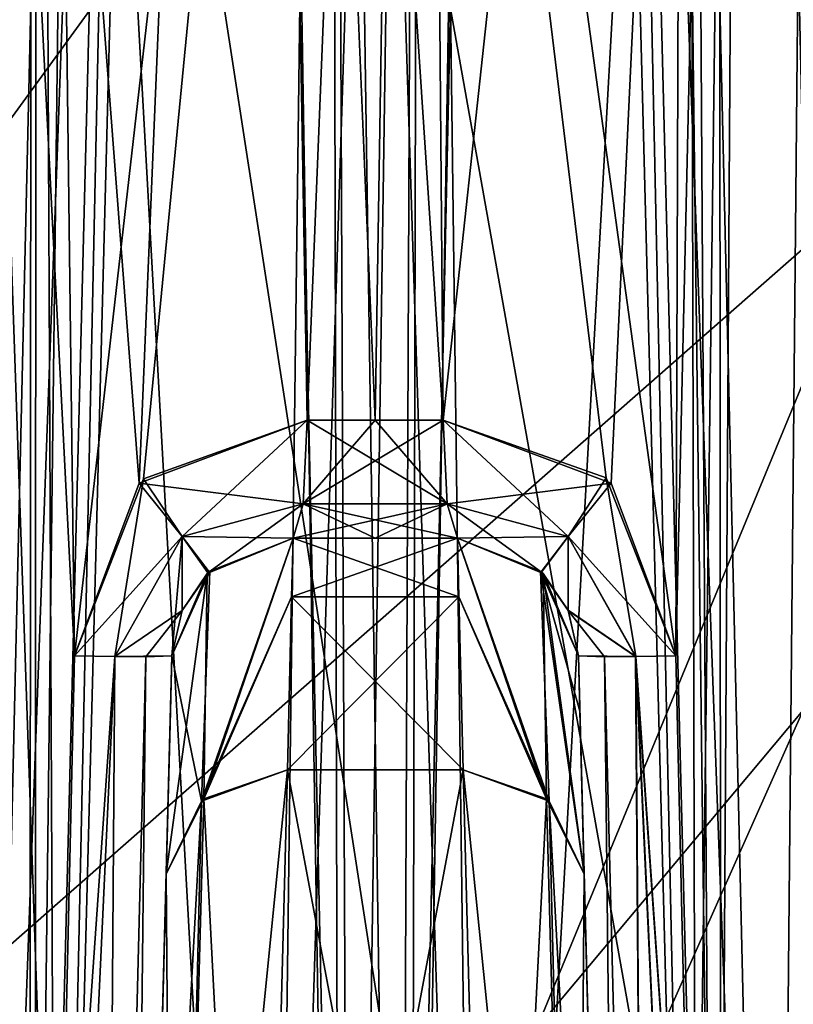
# Model space of a CAD drawing. Header units: inches. Extents: x -9.7 to 9.7, y -2.4 to 4.3.
# Tile 456 of 656: x -4.088 to -3.896, y -0.015 to 0.228. Entities that reach past the tile are written whole.
import ezdxf

# ---------------------------------------------------------------- set-up
doc = ezdxf.new("R2010")
doc.units = ezdxf.units.IN
doc.header["$LTSCALE"] = 101.851852
doc.header["$MEASUREMENT"] = 0
for name, color, linetype in [('11490', 7, 'CONTINUOUS'), ('11738', 7, 'CONTINUOUS'), ('11758', 7, 'CONTINUOUS'), ('11832', 7, 'CONTINUOUS'), ('1553', 7, 'CONTINUOUS'), ('1554', 7, 'CONTINUOUS'), ('1555', 7, 'CONTINUOUS'), ('1556', 7, 'CONTINUOUS'), ('1557', 7, 'CONTINUOUS'), ('1558', 7, 'CONTINUOUS'), ('1559', 7, 'CONTINUOUS'), ('1560', 7, 'CONTINUOUS'), ('1561', 7, 'CONTINUOUS'), ('1562', 7, 'CONTINUOUS'), ('1566', 7, 'CONTINUOUS'), ('1567', 7, 'CONTINUOUS'), ('1568', 7, 'CONTINUOUS'), ('1569', 7, 'CONTINUOUS'), ('1570', 7, 'CONTINUOUS'), ('1571', 7, 'CONTINUOUS'), ('6814', 7, 'CONTINUOUS'), ('6815', 7, 'CONTINUOUS'), ('6816', 7, 'CONTINUOUS'), ('6817', 7, 'CONTINUOUS'), ('6818', 7, 'CONTINUOUS'), ('6819', 7, 'CONTINUOUS'), ('6820', 7, 'CONTINUOUS'), ('6821', 7, 'CONTINUOUS'), ('6822', 7, 'CONTINUOUS'), ('6823', 7, 'CONTINUOUS'), ('6827', 7, 'CONTINUOUS'), ('6828', 7, 'CONTINUOUS'), ('6829', 7, 'CONTINUOUS'), ('6830', 7, 'CONTINUOUS'), ('6831', 7, 'CONTINUOUS'), ('6832', 7, 'CONTINUOUS'), ('7037', 7, 'CONTINUOUS'), ('7127', 7, 'CONTINUOUS'), ('7130', 7, 'CONTINUOUS'), ('7131', 7, 'CONTINUOUS'), ('7134', 7, 'CONTINUOUS'), ('7169', 7, 'CONTINUOUS'), ('7207', 7, 'CONTINUOUS'), ('7210', 7, 'CONTINUOUS'), ('7211', 7, 'CONTINUOUS'), ('7214', 7, 'CONTINUOUS'), ('7246', 7, 'CONTINUOUS'), ('7249', 7, 'CONTINUOUS'), ('7252', 7, 'CONTINUOUS'), ('7253', 7, 'CONTINUOUS'), ('7256', 7, 'CONTINUOUS'), ('7359', 7, 'CONTINUOUS'), ('7360', 7, 'CONTINUOUS'), ('7382', 7, 'CONTINUOUS'), ('7385', 7, 'CONTINUOUS'), ('7386', 7, 'CONTINUOUS')]:
    doc.layers.add(name, color=color, linetype=linetype)

msp = doc.modelspace()

# ---------------------------------------------------------------- linework, layer by layer
at = {"layer": '11490', "linetype": 'CONTINUOUS'}
for points in [[(-4.50204, -0.36218, 5.39834), (-4.39938, 2.57785, 5.501), (-3.94583, -0.36218, 5.39834), (-4.50204, -0.36218, 5.39834)], [(-3.93433, -0.03312, 5.40983), (-4.39938, 2.57785, 5.501), (-3.84279, 0.17233, 5.417), (-3.93433, -0.03312, 5.40983)], [(-3.61543, 0.25651, 5.41994), (-4.39938, 2.57785, 5.501), (-3.40719, 0.17231, 5.417), (-3.61543, 0.25651, 5.41994)], [(-3.84279, 0.17233, 5.417), (-4.39938, 2.57785, 5.501), (-3.63456, 0.25651, 5.41994), (-3.84279, 0.17233, 5.417)], [(-4.39938, 2.57785, 5.501), (-2.67768, -0.36166, 5.39835), (-3.40719, 0.17231, 5.417), (-4.39938, 2.57785, 5.501)], [(-2.57501, 2.57785, 5.501), (-2.67768, -0.36166, 5.39835), (-4.39938, 2.57785, 5.501), (-2.57501, 2.57785, 5.501)], [(-3.94583, -0.36218, 5.39834), (-4.39938, 2.57785, 5.501), (-3.93433, -0.03312, 5.40983), (-3.94583, -0.36218, 5.39834)]]:
    msp.add_3dface(points, dxfattribs=at)
at = {"layer": '11738', "linetype": 'CONTINUOUS'}
msp.add_3dface([(-3.93433, -0.03312, 5.40983), (-3.84279, 0.17233, 5.417), (-3.8648, -0.03446, 5.38159), (-3.93433, -0.03312, 5.40983)], dxfattribs=at)
at = {"layer": '11758', "linetype": 'CONTINUOUS'}
for points in [[(-4.39938, 2.57785, 9.549), (-4.50204, -0.36218, 9.65166), (-3.44596, 1.37011, 9.59117), (-4.39938, 2.57785, 9.549)], [(-3.44596, 1.37011, 9.59117), (-4.50204, -0.36218, 9.65166), (-3.60838, 0.86651, 9.60876), (-3.44596, 1.37011, 9.59117)], [(-4.50204, -0.36218, 9.65166), (-3.87257, 0.19058, 9.63236), (-3.60838, 0.86651, 9.60876), (-4.50204, -0.36218, 9.65166)], [(-3.87257, 0.19058, 9.63236), (-4.50204, -0.36218, 9.65166), (-3.96002, -0.02159, 9.63977), (-3.87257, 0.19058, 9.63236)]]:
    msp.add_3dface(points, dxfattribs=at)
at = {"layer": '11832', "linetype": 'CONTINUOUS'}
for points in [[(-3.87257, 0.19058, 9.63236), (-3.96002, -0.02159, 9.63977), (-3.86179, 0.09584, 9.66169), (-3.87257, 0.19058, 9.63236)], [(-3.96002, -0.02159, 9.63977), (-3.89048, -0.02052, 9.66789), (-3.86179, 0.09584, 9.66169), (-3.96002, -0.02159, 9.63977)]]:
    msp.add_3dface(points, dxfattribs=at)
at = {"layer": '1553', "linetype": 'CONTINUOUS'}
for points in [[(-3.94965, 0.07079, 2.83285), (-3.9385, -0.355, 2.83901), (-3.94319, 0.07061, 2.80829), (-3.94965, 0.07079, 2.83285)], [(-3.92061, -0.14222, 2.79359), (-3.92554, 0.07079, 2.79008), (-3.93542, 0.07065, 2.79793), (-3.92061, -0.14222, 2.79359)], [(-3.94319, 0.07061, 2.80829), (-3.93242, -0.35527, 2.81515), (-3.93542, 0.07065, 2.79793), (-3.94319, 0.07061, 2.80829)], [(-3.9385, -0.355, 2.83901), (-3.93242, -0.35527, 2.81515), (-3.94319, 0.07061, 2.80829), (-3.9385, -0.355, 2.83901)], [(-3.93242, -0.35527, 2.81515), (-3.9157, -0.355, 2.79707), (-3.93542, 0.07065, 2.79793), (-3.93242, -0.35527, 2.81515)], [(-3.9157, -0.355, 2.79707), (-3.92061, -0.14222, 2.79359), (-3.93542, 0.07065, 2.79793), (-3.9157, -0.355, 2.79707)]]:
    msp.add_3dface(points, dxfattribs=at)
at = {"layer": '1554', "linetype": 'CONTINUOUS'}
for points in [[(-3.94281, 0.11493, 2.79773), (-3.98318, 0.12921, 2.80832), (-3.9522, 0.10036, 2.8077), (-3.94281, 0.11493, 2.79773)], [(-3.9522, 0.10036, 2.8077), (-3.98318, 0.12921, 2.80832), (-3.98216, 0.10851, 2.81732), (-3.9522, 0.10036, 2.8077)], [(-3.93542, 0.07065, 2.79793), (-3.94281, 0.11493, 2.79773), (-3.9522, 0.10036, 2.8077), (-3.93542, 0.07065, 2.79793)], [(-3.93542, 0.07065, 2.79793), (-3.92554, 0.07079, 2.79008), (-3.94281, 0.11493, 2.79773), (-3.93542, 0.07065, 2.79793)], [(-3.9522, 0.10036, 2.8077), (-3.98216, 0.10851, 2.81732), (-3.95879, 0.09157, 2.83472), (-3.9522, 0.10036, 2.8077)], [(-3.98216, 0.10851, 2.81732), (-3.97964, 0.1, 2.8381), (-3.95879, 0.09157, 2.83472), (-3.98216, 0.10851, 2.81732)], [(-3.95221, 0.08214, 2.83324), (-3.9522, 0.10036, 2.8077), (-3.95879, 0.09157, 2.83472), (-3.95221, 0.08214, 2.83324)], [(-3.93542, 0.07065, 2.79793), (-3.9522, 0.10036, 2.8077), (-3.95221, 0.08214, 2.83324), (-3.93542, 0.07065, 2.79793)], [(-3.94965, 0.07079, 2.83285), (-3.93542, 0.07065, 2.79793), (-3.95221, 0.08214, 2.83324), (-3.94965, 0.07079, 2.83285)], [(-3.94965, 0.07079, 2.83285), (-3.94319, 0.07061, 2.80829), (-3.93542, 0.07065, 2.79793), (-3.94965, 0.07079, 2.83285)]]:
    msp.add_3dface(points, dxfattribs=at)
at = {"layer": '1555', "linetype": 'CONTINUOUS'}
for points in [[(-3.98216, 0.10851, 2.81732), (-3.98318, 0.12921, 2.80832), (-4.01784, 0.1085, 2.81733), (-3.98216, 0.10851, 2.81732)], [(-4.01784, 0.1085, 2.81733), (-3.98318, 0.12921, 2.80832), (-4, 0.12921, 2.80932), (-4.01784, 0.1085, 2.81733)], [(-4.01682, 0.12921, 2.80832), (-4.01784, 0.1085, 2.81733), (-4, 0.12921, 2.80932), (-4.01682, 0.12921, 2.80832)], [(-4.02036, 0.1, 2.8381), (-3.98216, 0.10851, 2.81732), (-4.01784, 0.1085, 2.81733), (-4.02036, 0.1, 2.8381)], [(-3.98216, 0.10851, 2.81732), (-4.02036, 0.1, 2.8381), (-4, 0.1, 2.83931), (-3.98216, 0.10851, 2.81732)], [(-3.97964, 0.1, 2.8381), (-3.98216, 0.10851, 2.81732), (-4, 0.1, 2.83931), (-3.97964, 0.1, 2.8381)]]:
    msp.add_3dface(points, dxfattribs=at)
at = {"layer": '1556', "linetype": 'CONTINUOUS'}
for points in [[(-4.01784, 0.1085, 2.81733), (-4.01682, 0.12921, 2.80832), (-4.05844, 0.11361, 2.79722), (-4.01784, 0.1085, 2.81733)], [(-4.05844, 0.11361, 2.79722), (-4.07446, 0.07079, 2.79008), (-4.04781, 0.10036, 2.80769), (-4.05844, 0.11361, 2.79722)], [(-4.01784, 0.1085, 2.81733), (-4.05844, 0.11361, 2.79722), (-4.04781, 0.10036, 2.80769), (-4.01784, 0.1085, 2.81733)], [(-4.02036, 0.1, 2.8381), (-4.01784, 0.1085, 2.81733), (-4.04781, 0.10036, 2.80769), (-4.02036, 0.1, 2.8381)], [(-4.04781, 0.10036, 2.80769), (-4.07446, 0.07079, 2.79008), (-4.06449, 0.07065, 2.79801), (-4.04781, 0.10036, 2.80769)], [(-4.04781, 0.10036, 2.80769), (-4.06449, 0.07065, 2.79801), (-4.04782, 0.08209, 2.83323), (-4.04781, 0.10036, 2.80769)], [(-4.04111, 0.09166, 2.83474), (-4.04781, 0.10036, 2.80769), (-4.04782, 0.08209, 2.83323), (-4.04111, 0.09166, 2.83474)], [(-4.02036, 0.1, 2.8381), (-4.04781, 0.10036, 2.80769), (-4.04111, 0.09166, 2.83474), (-4.02036, 0.1, 2.8381)], [(-4.06449, 0.07065, 2.79801), (-4.0568, 0.07061, 2.80829), (-4.04782, 0.08209, 2.83323), (-4.06449, 0.07065, 2.79801)], [(-4.04782, 0.08209, 2.83323), (-4.0568, 0.07061, 2.80829), (-4.05035, 0.07079, 2.83284), (-4.04782, 0.08209, 2.83323)]]:
    msp.add_3dface(points, dxfattribs=at)
at = {"layer": '1557', "linetype": 'CONTINUOUS'}
for points in [[(-4.06449, 0.07065, 2.79801), (-4.07446, 0.07079, 2.79008), (-4.07939, -0.14223, 2.79359), (-4.06449, 0.07065, 2.79801)], [(-4.05035, 0.07079, 2.83284), (-4.0568, 0.07061, 2.80829), (-4.0615, -0.355, 2.83901), (-4.05035, 0.07079, 2.83284)], [(-4.06757, -0.35527, 2.81515), (-4.06449, 0.07065, 2.79801), (-4.08429, -0.355, 2.79707), (-4.06757, -0.35527, 2.81515)], [(-4.08429, -0.355, 2.79707), (-4.06449, 0.07065, 2.79801), (-4.07939, -0.14223, 2.79359), (-4.08429, -0.355, 2.79707)], [(-4.0568, 0.07061, 2.80829), (-4.06449, 0.07065, 2.79801), (-4.06757, -0.35527, 2.81515), (-4.0568, 0.07061, 2.80829)], [(-4.0615, -0.355, 2.83901), (-4.0568, 0.07061, 2.80829), (-4.06757, -0.35527, 2.81515), (-4.0615, -0.355, 2.83901)]]:
    msp.add_3dface(points, dxfattribs=at)
at = {"layer": '1558', "linetype": 'CONTINUOUS'}
for points in [[(-4.05035, 0.07079, 2.83284), (-4.0615, -0.355, 2.83901), (-4.05035, 0.07079, 3.68829), (-4.05035, 0.07079, 2.83284)], [(-4.05035, 0.07079, 3.68829), (-4.0615, -0.355, 2.83901), (-4.0615, -0.355, 4.51799), (-4.05035, 0.07079, 3.68829)], [(-4.05071, 0.05708, 3.80093), (-4.05035, 0.07079, 3.68829), (-4.0615, -0.355, 4.51799), (-4.05071, 0.05708, 3.80093)], [(-4.05176, 0.0168, 3.907), (-4.05071, 0.05708, 3.80093), (-4.0615, -0.355, 4.51799), (-4.05176, 0.0168, 3.907)], [(-4.05884, -0.25335, 4.42085), (-4.05176, 0.0168, 3.907), (-4.0615, -0.355, 4.51799), (-4.05884, -0.25335, 4.42085)]]:
    msp.add_3dface(points, dxfattribs=at)
at = {"layer": '1559', "linetype": 'CONTINUOUS'}
for points in [[(-4.02036, 0.1, 3.68829), (-4.04111, 0.09166, 2.83474), (-4.04161, 0.09118, 3.68829), (-4.02036, 0.1, 3.68829)], [(-4.02036, 0.1, 2.8381), (-4.04111, 0.09166, 2.83474), (-4.02036, 0.1, 3.68829), (-4.02036, 0.1, 2.8381)], [(-4.04782, 0.08209, 2.83323), (-4.05035, 0.07079, 2.83284), (-4.04161, 0.09118, 3.68829), (-4.04782, 0.08209, 2.83323)], [(-4.05035, 0.07079, 2.83284), (-4.05035, 0.07079, 3.68829), (-4.04161, 0.09118, 3.68829), (-4.05035, 0.07079, 2.83284)], [(-4.04111, 0.09166, 2.83474), (-4.04782, 0.08209, 2.83323), (-4.04161, 0.09118, 3.68829), (-4.04111, 0.09166, 2.83474)]]:
    msp.add_3dface(points, dxfattribs=at)
at = {"layer": '1560', "linetype": 'CONTINUOUS'}
for points in [[(-3.97964, 0.1, 2.8381), (-4, 0.1, 2.83931), (-4.02036, 0.1, 3.68829), (-3.97964, 0.1, 2.8381)], [(-3.97964, 0.1, 2.8381), (-4.02036, 0.1, 3.68829), (-3.97964, 0.1, 3.68829), (-3.97964, 0.1, 2.8381)], [(-4, 0.1, 2.83931), (-4.02036, 0.1, 2.8381), (-4.02036, 0.1, 3.68829), (-4, 0.1, 2.83931)]]:
    msp.add_3dface(points, dxfattribs=at)
at = {"layer": '1561', "linetype": 'CONTINUOUS'}
for points in [[(-3.95879, 0.09157, 2.83472), (-3.97964, 0.1, 2.8381), (-3.95903, 0.0918, 3.68829), (-3.95879, 0.09157, 2.83472)], [(-3.97964, 0.1, 2.8381), (-3.97964, 0.1, 3.68829), (-3.95903, 0.0918, 3.68829), (-3.97964, 0.1, 2.8381)], [(-3.94965, 0.07079, 3.68829), (-3.95879, 0.09157, 2.83472), (-3.95903, 0.0918, 3.68829), (-3.94965, 0.07079, 3.68829)], [(-3.95221, 0.08214, 2.83324), (-3.95879, 0.09157, 2.83472), (-3.94965, 0.07079, 3.68829), (-3.95221, 0.08214, 2.83324)], [(-3.94965, 0.07079, 2.83285), (-3.95221, 0.08214, 2.83324), (-3.94965, 0.07079, 3.68829), (-3.94965, 0.07079, 2.83285)]]:
    msp.add_3dface(points, dxfattribs=at)
at = {"layer": '1562', "linetype": 'CONTINUOUS'}
for points in [[(-3.9385, -0.355, 2.83901), (-3.94965, 0.07079, 2.83285), (-3.94965, 0.07079, 3.68829), (-3.9385, -0.355, 2.83901)], [(-3.9385, -0.355, 2.83901), (-3.94965, 0.07079, 3.68829), (-3.94929, 0.05708, 3.80093), (-3.9385, -0.355, 2.83901)], [(-3.94824, 0.0168, 3.907), (-3.9385, -0.355, 2.83901), (-3.94929, 0.05708, 3.80093), (-3.94824, 0.0168, 3.907)], [(-3.94116, -0.25335, 4.42085), (-3.9385, -0.355, 2.83901), (-3.94824, 0.0168, 3.907), (-3.94116, -0.25335, 4.42085)]]:
    msp.add_3dface(points, dxfattribs=at)
at = {"layer": '1566', "linetype": 'CONTINUOUS'}
for points in [[(-4.04242, 0.0354, 3.91691), (-4.02885, -0.22758, 4.43481), (-4.02177, 0.04257, 3.92096), (-4.04242, 0.0354, 3.91691)], [(-4.05176, 0.0168, 3.907), (-4.04981, -0.23502, 4.43061), (-4.04242, 0.0354, 3.91691), (-4.05176, 0.0168, 3.907)], [(-4.04981, -0.23502, 4.43061), (-4.02885, -0.22758, 4.43481), (-4.04242, 0.0354, 3.91691), (-4.04981, -0.23502, 4.43061)], [(-4.05176, 0.0168, 3.907), (-4.05884, -0.25335, 4.42085), (-4.04981, -0.23502, 4.43061), (-4.05176, 0.0168, 3.907)]]:
    msp.add_3dface(points, dxfattribs=at)
at = {"layer": '1567', "linetype": 'CONTINUOUS'}
for points in [[(-4.02036, 0.1, 3.68829), (-4.04161, 0.09118, 3.68829), (-4.04242, 0.0354, 3.91691), (-4.02036, 0.1, 3.68829)], [(-4.02036, 0.1, 3.68829), (-4.04242, 0.0354, 3.91691), (-4.02072, 0.08543, 3.80812), (-4.02036, 0.1, 3.68829)], [(-4.05035, 0.07079, 3.68829), (-4.05176, 0.0168, 3.907), (-4.04161, 0.09118, 3.68829), (-4.05035, 0.07079, 3.68829)], [(-4.04161, 0.09118, 3.68829), (-4.05176, 0.0168, 3.907), (-4.04242, 0.0354, 3.91691), (-4.04161, 0.09118, 3.68829)], [(-4.04242, 0.0354, 3.91691), (-4.02177, 0.04257, 3.92096), (-4.02072, 0.08543, 3.80812), (-4.04242, 0.0354, 3.91691)], [(-4.05035, 0.07079, 3.68829), (-4.05071, 0.05708, 3.80093), (-4.05176, 0.0168, 3.907), (-4.05035, 0.07079, 3.68829)]]:
    msp.add_3dface(points, dxfattribs=at)
at = {"layer": '1568', "linetype": 'CONTINUOUS'}
for points in [[(-3.97964, 0.1, 3.68829), (-4.02036, 0.1, 3.68829), (-4.02072, 0.08543, 3.80812), (-3.97964, 0.1, 3.68829)], [(-3.97964, 0.1, 3.68829), (-4.02072, 0.08543, 3.80812), (-3.97928, 0.08543, 3.80812), (-3.97964, 0.1, 3.68829)], [(-4.02072, 0.08543, 3.80812), (-4.02177, 0.04257, 3.92096), (-3.97928, 0.08543, 3.80812), (-4.02072, 0.08543, 3.80812)], [(-3.97928, 0.08543, 3.80812), (-4.02177, 0.04257, 3.92096), (-3.97823, 0.04257, 3.92096), (-3.97928, 0.08543, 3.80812)]]:
    msp.add_3dface(points, dxfattribs=at)
at = {"layer": '1569', "linetype": 'CONTINUOUS'}
for points in [[(-3.95903, 0.0918, 3.68829), (-3.97964, 0.1, 3.68829), (-3.95694, 0.03484, 3.91661), (-3.95903, 0.0918, 3.68829)], [(-3.97964, 0.1, 3.68829), (-3.97928, 0.08543, 3.80812), (-3.95694, 0.03484, 3.91661), (-3.97964, 0.1, 3.68829)], [(-3.94965, 0.07079, 3.68829), (-3.95903, 0.0918, 3.68829), (-3.94929, 0.05708, 3.80093), (-3.94965, 0.07079, 3.68829)], [(-3.95903, 0.0918, 3.68829), (-3.94824, 0.0168, 3.907), (-3.94929, 0.05708, 3.80093), (-3.95903, 0.0918, 3.68829)], [(-3.94824, 0.0168, 3.907), (-3.95903, 0.0918, 3.68829), (-3.95694, 0.03484, 3.91661), (-3.94824, 0.0168, 3.907)], [(-3.97928, 0.08543, 3.80812), (-3.97823, 0.04257, 3.92096), (-3.95694, 0.03484, 3.91661), (-3.97928, 0.08543, 3.80812)]]:
    msp.add_3dface(points, dxfattribs=at)
at = {"layer": '1570', "linetype": 'CONTINUOUS'}
for points in [[(-3.97115, -0.22758, 4.43481), (-3.95019, -0.23502, 4.43061), (-3.97823, 0.04257, 3.92096), (-3.97115, -0.22758, 4.43481)], [(-3.97823, 0.04257, 3.92096), (-3.95019, -0.23502, 4.43061), (-3.95694, 0.03484, 3.91661), (-3.97823, 0.04257, 3.92096)], [(-3.94116, -0.25335, 4.42085), (-3.94824, 0.0168, 3.907), (-3.95694, 0.03484, 3.91661), (-3.94116, -0.25335, 4.42085)], [(-3.95019, -0.23502, 4.43061), (-3.94116, -0.25335, 4.42085), (-3.95694, 0.03484, 3.91661), (-3.95019, -0.23502, 4.43061)]]:
    msp.add_3dface(points, dxfattribs=at)
at = {"layer": '1571', "linetype": 'CONTINUOUS'}
for points in [[(-4.02885, -0.22758, 4.43481), (-3.97115, -0.22758, 4.43481), (-3.97823, 0.04257, 3.92096), (-4.02885, -0.22758, 4.43481)], [(-4.02177, 0.04257, 3.92096), (-4.02885, -0.22758, 4.43481), (-3.97823, 0.04257, 3.92096), (-4.02177, 0.04257, 3.92096)]]:
    msp.add_3dface(points, dxfattribs=at)
at = {"layer": '6814', "linetype": 'CONTINUOUS'}
for points in [[(-4.07446, 0.07079, -2.78813), (-4.06449, 0.07065, -2.79606), (-4.07939, -0.14223, -2.79164), (-4.07446, 0.07079, -2.78813)], [(-4.05035, 0.07079, -2.8309), (-4.0615, -0.355, -2.83706), (-4.0568, 0.07061, -2.80634), (-4.05035, 0.07079, -2.8309)], [(-4.06758, -0.35527, -2.8132), (-4.0843, -0.355, -2.79513), (-4.06449, 0.07065, -2.79606), (-4.06758, -0.35527, -2.8132)], [(-4.06449, 0.07065, -2.79606), (-4.0843, -0.355, -2.79513), (-4.07939, -0.14223, -2.79164), (-4.06449, 0.07065, -2.79606)], [(-4.0568, 0.07061, -2.80634), (-4.06758, -0.35527, -2.8132), (-4.06449, 0.07065, -2.79606), (-4.0568, 0.07061, -2.80634)], [(-4.0615, -0.355, -2.83706), (-4.06758, -0.35527, -2.8132), (-4.0568, 0.07061, -2.80634), (-4.0615, -0.355, -2.83706)]]:
    msp.add_3dface(points, dxfattribs=at)
at = {"layer": '6815', "linetype": 'CONTINUOUS'}
for points in [[(-4.05743, 0.11467, -2.79568), (-4.01682, 0.12921, -2.80637), (-4.04781, 0.10036, -2.80574), (-4.05743, 0.11467, -2.79568)], [(-4.04781, 0.10036, -2.80574), (-4.01682, 0.12921, -2.80637), (-4.01784, 0.1085, -2.81538), (-4.04781, 0.10036, -2.80574)], [(-4.06449, 0.07065, -2.79606), (-4.07446, 0.07079, -2.78813), (-4.05743, 0.11467, -2.79568), (-4.06449, 0.07065, -2.79606)], [(-4.06449, 0.07065, -2.79606), (-4.05743, 0.11467, -2.79568), (-4.04781, 0.10036, -2.80574), (-4.06449, 0.07065, -2.79606)], [(-4.04781, 0.10036, -2.80574), (-4.01784, 0.1085, -2.81538), (-4.04144, 0.09135, -2.83273), (-4.04781, 0.10036, -2.80574)], [(-4.01784, 0.1085, -2.81538), (-4.02036, 0.1, -2.83615), (-4.04144, 0.09135, -2.83273), (-4.01784, 0.1085, -2.81538)], [(-4.05035, 0.07079, -2.8309), (-4.06449, 0.07065, -2.79606), (-4.04781, 0.10036, -2.80574), (-4.05035, 0.07079, -2.8309)], [(-4.05035, 0.07079, -2.8309), (-4.04781, 0.10036, -2.80574), (-4.04144, 0.09135, -2.83273), (-4.05035, 0.07079, -2.8309)], [(-4.05035, 0.07079, -2.8309), (-4.0568, 0.07061, -2.80634), (-4.06449, 0.07065, -2.79606), (-4.05035, 0.07079, -2.8309)]]:
    msp.add_3dface(points, dxfattribs=at)
at = {"layer": '6816', "linetype": 'CONTINUOUS'}
for points in [[(-4.01784, 0.1085, -2.81538), (-4.01682, 0.12921, -2.80637), (-3.98216, 0.1085, -2.81538), (-4.01784, 0.1085, -2.81538)], [(-3.98216, 0.1085, -2.81538), (-4.01682, 0.12921, -2.80637), (-4, 0.12921, -2.80737), (-3.98216, 0.1085, -2.81538)], [(-3.98318, 0.12921, -2.80637), (-3.98216, 0.1085, -2.81538), (-4, 0.12921, -2.80737), (-3.98318, 0.12921, -2.80637)], [(-4.02036, 0.1, -2.83615), (-4.01784, 0.1085, -2.81538), (-4, 0.1, -2.83736), (-4.02036, 0.1, -2.83615)], [(-3.97964, 0.1, -2.83615), (-4.01784, 0.1085, -2.81538), (-3.98216, 0.1085, -2.81538), (-3.97964, 0.1, -2.83615)], [(-4.01784, 0.1085, -2.81538), (-3.97964, 0.1, -2.83615), (-4, 0.1, -2.83736), (-4.01784, 0.1085, -2.81538)]]:
    msp.add_3dface(points, dxfattribs=at)
at = {"layer": '6817', "linetype": 'CONTINUOUS'}
for points in [[(-3.98216, 0.1085, -2.81538), (-3.98318, 0.12921, -2.80637), (-3.94156, 0.11361, -2.79527), (-3.98216, 0.1085, -2.81538)], [(-3.98216, 0.1085, -2.81538), (-3.94156, 0.11361, -2.79527), (-3.95219, 0.10036, -2.80574), (-3.98216, 0.1085, -2.81538)], [(-3.94156, 0.11361, -2.79527), (-3.92554, 0.07079, -2.78813), (-3.95219, 0.10036, -2.80574), (-3.94156, 0.11361, -2.79527)], [(-3.97964, 0.1, -2.83615), (-3.98216, 0.1085, -2.81538), (-3.95219, 0.10036, -2.80574), (-3.97964, 0.1, -2.83615)], [(-3.97964, 0.1, -2.83615), (-3.95219, 0.10036, -2.80574), (-3.95889, 0.09166, -2.83279), (-3.97964, 0.1, -2.83615)], [(-3.95889, 0.09166, -2.83279), (-3.95219, 0.10036, -2.80574), (-3.95218, 0.08209, -2.83128), (-3.95889, 0.09166, -2.83279)], [(-3.95219, 0.10036, -2.80574), (-3.92554, 0.07079, -2.78813), (-3.93551, 0.07065, -2.79606), (-3.95219, 0.10036, -2.80574)], [(-3.95219, 0.10036, -2.80574), (-3.93551, 0.07065, -2.79606), (-3.95218, 0.08209, -2.83128), (-3.95219, 0.10036, -2.80574)], [(-3.93551, 0.07065, -2.79606), (-3.9432, 0.07061, -2.80634), (-3.95218, 0.08209, -2.83128), (-3.93551, 0.07065, -2.79606)], [(-3.95218, 0.08209, -2.83128), (-3.9432, 0.07061, -2.80634), (-3.94965, 0.07079, -2.8309), (-3.95218, 0.08209, -2.83128)]]:
    msp.add_3dface(points, dxfattribs=at)
at = {"layer": '6818', "linetype": 'CONTINUOUS'}
for points in [[(-3.9432, 0.07061, -2.80634), (-3.9385, -0.355, -2.83706), (-3.94965, 0.07079, -2.8309), (-3.9432, 0.07061, -2.80634)], [(-3.93551, 0.07065, -2.79606), (-3.92554, 0.07079, -2.78813), (-3.92061, -0.14223, -2.79164), (-3.93551, 0.07065, -2.79606)], [(-3.9432, 0.07061, -2.80634), (-3.93551, 0.07065, -2.79606), (-3.93243, -0.35527, -2.8132), (-3.9432, 0.07061, -2.80634)], [(-3.9385, -0.355, -2.83706), (-3.9432, 0.07061, -2.80634), (-3.93243, -0.35527, -2.8132), (-3.9385, -0.355, -2.83706)], [(-3.93243, -0.35527, -2.8132), (-3.93551, 0.07065, -2.79606), (-3.91571, -0.355, -2.79513), (-3.93243, -0.35527, -2.8132)], [(-3.91571, -0.355, -2.79513), (-3.93551, 0.07065, -2.79606), (-3.92061, -0.14223, -2.79164), (-3.91571, -0.355, -2.79513)]]:
    msp.add_3dface(points, dxfattribs=at)
at = {"layer": '6819', "linetype": 'CONTINUOUS'}
for points in [[(-3.9385, -0.355, -2.83706), (-3.9385, -0.355, -4.51799), (-3.94965, 0.07079, -3.68829), (-3.9385, -0.355, -2.83706)], [(-3.94965, 0.07079, -2.8309), (-3.9385, -0.355, -2.83706), (-3.94965, 0.07079, -3.68829), (-3.94965, 0.07079, -2.8309)], [(-3.94965, 0.07079, -3.68829), (-3.9385, -0.355, -4.51799), (-3.94929, 0.05708, -3.80093), (-3.94965, 0.07079, -3.68829)], [(-3.94929, 0.05708, -3.80093), (-3.9385, -0.355, -4.51799), (-3.94824, 0.0168, -3.907), (-3.94929, 0.05708, -3.80093)], [(-3.94824, 0.0168, -3.907), (-3.9385, -0.355, -4.51799), (-3.94116, -0.25335, -4.42085), (-3.94824, 0.0168, -3.907)]]:
    msp.add_3dface(points, dxfattribs=at)
at = {"layer": '6820', "linetype": 'CONTINUOUS'}
for points in [[(-3.97964, 0.1, -2.83615), (-3.95889, 0.09166, -2.83279), (-3.97964, 0.1, -3.68829), (-3.97964, 0.1, -2.83615)], [(-3.97964, 0.1, -3.68829), (-3.95889, 0.09166, -2.83279), (-3.95839, 0.09118, -3.68829), (-3.97964, 0.1, -3.68829)], [(-3.95889, 0.09166, -2.83279), (-3.95218, 0.08209, -2.83128), (-3.95839, 0.09118, -3.68829), (-3.95889, 0.09166, -2.83279)], [(-3.95218, 0.08209, -2.83128), (-3.94965, 0.07079, -2.8309), (-3.95839, 0.09118, -3.68829), (-3.95218, 0.08209, -2.83128)], [(-3.94965, 0.07079, -2.8309), (-3.94965, 0.07079, -3.68829), (-3.95839, 0.09118, -3.68829), (-3.94965, 0.07079, -2.8309)]]:
    msp.add_3dface(points, dxfattribs=at)
at = {"layer": '6821', "linetype": 'CONTINUOUS'}
for points in [[(-4.02036, 0.1, -2.83615), (-4, 0.1, -2.83736), (-3.97964, 0.1, -3.68829), (-4.02036, 0.1, -2.83615)], [(-4.02036, 0.1, -2.83615), (-3.97964, 0.1, -3.68829), (-4.02036, 0.1, -3.68829), (-4.02036, 0.1, -2.83615)], [(-4, 0.1, -2.83736), (-3.97964, 0.1, -2.83615), (-3.97964, 0.1, -3.68829), (-4, 0.1, -2.83736)]]:
    msp.add_3dface(points, dxfattribs=at)
at = {"layer": '6822', "linetype": 'CONTINUOUS'}
for points in [[(-4.04144, 0.09135, -2.83273), (-4.02036, 0.1, -2.83615), (-4.04097, 0.0918, -3.68829), (-4.04144, 0.09135, -2.83273)], [(-4.02036, 0.1, -2.83615), (-4.02036, 0.1, -3.68829), (-4.04097, 0.0918, -3.68829), (-4.02036, 0.1, -2.83615)], [(-4.05035, 0.07079, -3.68829), (-4.04144, 0.09135, -2.83273), (-4.04097, 0.0918, -3.68829), (-4.05035, 0.07079, -3.68829)], [(-4.05035, 0.07079, -2.8309), (-4.04144, 0.09135, -2.83273), (-4.05035, 0.07079, -3.68829), (-4.05035, 0.07079, -2.8309)]]:
    msp.add_3dface(points, dxfattribs=at)
at = {"layer": '6823', "linetype": 'CONTINUOUS'}
for points in [[(-4.0615, -0.355, -2.83706), (-4.05035, 0.07079, -2.8309), (-4.05035, 0.07079, -3.68829), (-4.0615, -0.355, -2.83706)], [(-4.0615, -0.355, -2.83706), (-4.05035, 0.07079, -3.68829), (-4.05071, 0.05708, -3.80093), (-4.0615, -0.355, -2.83706)], [(-4.05176, 0.0168, -3.907), (-4.0615, -0.355, -2.83706), (-4.05071, 0.05708, -3.80093), (-4.05176, 0.0168, -3.907)], [(-4.05884, -0.25335, -4.42085), (-4.0615, -0.355, -2.83706), (-4.05176, 0.0168, -3.907), (-4.05884, -0.25335, -4.42085)]]:
    msp.add_3dface(points, dxfattribs=at)
at = {"layer": '6827', "linetype": 'CONTINUOUS'}
for points in [[(-3.95758, 0.0354, -3.91691), (-3.97115, -0.22758, -4.43481), (-3.97823, 0.04257, -3.92096), (-3.95758, 0.0354, -3.91691)], [(-3.95019, -0.23502, -4.43061), (-3.97115, -0.22758, -4.43481), (-3.95758, 0.0354, -3.91691), (-3.95019, -0.23502, -4.43061)], [(-3.94824, 0.0168, -3.907), (-3.95019, -0.23502, -4.43061), (-3.95758, 0.0354, -3.91691), (-3.94824, 0.0168, -3.907)], [(-3.94824, 0.0168, -3.907), (-3.94116, -0.25335, -4.42085), (-3.95019, -0.23502, -4.43061), (-3.94824, 0.0168, -3.907)]]:
    msp.add_3dface(points, dxfattribs=at)
at = {"layer": '6828', "linetype": 'CONTINUOUS'}
for points in [[(-3.97964, 0.1, -3.68829), (-3.95839, 0.09118, -3.68829), (-3.95758, 0.0354, -3.91691), (-3.97964, 0.1, -3.68829)], [(-3.97964, 0.1, -3.68829), (-3.95758, 0.0354, -3.91691), (-3.97928, 0.08543, -3.80812), (-3.97964, 0.1, -3.68829)], [(-3.94965, 0.07079, -3.68829), (-3.94824, 0.0168, -3.907), (-3.95839, 0.09118, -3.68829), (-3.94965, 0.07079, -3.68829)], [(-3.95839, 0.09118, -3.68829), (-3.94824, 0.0168, -3.907), (-3.95758, 0.0354, -3.91691), (-3.95839, 0.09118, -3.68829)], [(-3.95758, 0.0354, -3.91691), (-3.97823, 0.04257, -3.92096), (-3.97928, 0.08543, -3.80812), (-3.95758, 0.0354, -3.91691)], [(-3.94965, 0.07079, -3.68829), (-3.94929, 0.05708, -3.80093), (-3.94824, 0.0168, -3.907), (-3.94965, 0.07079, -3.68829)]]:
    msp.add_3dface(points, dxfattribs=at)
at = {"layer": '6829', "linetype": 'CONTINUOUS'}
for points in [[(-4.02036, 0.1, -3.68829), (-3.97928, 0.08543, -3.80812), (-4.02072, 0.08543, -3.80812), (-4.02036, 0.1, -3.68829)], [(-4.02036, 0.1, -3.68829), (-3.97964, 0.1, -3.68829), (-3.97928, 0.08543, -3.80812), (-4.02036, 0.1, -3.68829)], [(-4.02072, 0.08543, -3.80812), (-3.97823, 0.04257, -3.92096), (-4.02177, 0.04257, -3.92096), (-4.02072, 0.08543, -3.80812)], [(-3.97928, 0.08543, -3.80812), (-3.97823, 0.04257, -3.92096), (-4.02072, 0.08543, -3.80812), (-3.97928, 0.08543, -3.80812)]]:
    msp.add_3dface(points, dxfattribs=at)
at = {"layer": '6830', "linetype": 'CONTINUOUS'}
for points in [[(-4.04097, 0.0918, -3.68829), (-4.02036, 0.1, -3.68829), (-4.04306, 0.03484, -3.91661), (-4.04097, 0.0918, -3.68829)], [(-4.02036, 0.1, -3.68829), (-4.02072, 0.08543, -3.80812), (-4.04306, 0.03484, -3.91661), (-4.02036, 0.1, -3.68829)], [(-4.05035, 0.07079, -3.68829), (-4.04097, 0.0918, -3.68829), (-4.04306, 0.03484, -3.91661), (-4.05035, 0.07079, -3.68829)], [(-4.02072, 0.08543, -3.80812), (-4.02177, 0.04257, -3.92096), (-4.04306, 0.03484, -3.91661), (-4.02072, 0.08543, -3.80812)], [(-4.05035, 0.07079, -3.68829), (-4.05176, 0.0168, -3.907), (-4.05071, 0.05708, -3.80093), (-4.05035, 0.07079, -3.68829)], [(-4.05176, 0.0168, -3.907), (-4.05035, 0.07079, -3.68829), (-4.04306, 0.03484, -3.91661), (-4.05176, 0.0168, -3.907)]]:
    msp.add_3dface(points, dxfattribs=at)
at = {"layer": '6831', "linetype": 'CONTINUOUS'}
for points in [[(-4.02885, -0.22758, -4.43481), (-4.04949, -0.23475, -4.43076), (-4.02177, 0.04257, -3.92096), (-4.02885, -0.22758, -4.43481)], [(-4.02177, 0.04257, -3.92096), (-4.04949, -0.23475, -4.43076), (-4.04306, 0.03484, -3.91661), (-4.02177, 0.04257, -3.92096)], [(-4.05884, -0.25335, -4.42085), (-4.05176, 0.0168, -3.907), (-4.04306, 0.03484, -3.91661), (-4.05884, -0.25335, -4.42085)], [(-4.04949, -0.23475, -4.43076), (-4.05884, -0.25335, -4.42085), (-4.04306, 0.03484, -3.91661), (-4.04949, -0.23475, -4.43076)]]:
    msp.add_3dface(points, dxfattribs=at)
at = {"layer": '6832', "linetype": 'CONTINUOUS'}
for points in [[(-3.97115, -0.22758, -4.43481), (-4.02885, -0.22758, -4.43481), (-4.02177, 0.04257, -3.92096), (-3.97115, -0.22758, -4.43481)], [(-3.97823, 0.04257, -3.92096), (-3.97115, -0.22758, -4.43481), (-4.02177, 0.04257, -3.92096), (-3.97823, 0.04257, -3.92096)]]:
    msp.add_3dface(points, dxfattribs=at)
at = {"layer": '7037', "linetype": 'CONTINUOUS'}
for points in [[(-4.08429, -0.355, 2.79707), (-4.11268, 0.82079, 2.71927), (-4.1362, -0.355, 2.74099), (-4.08429, -0.355, 2.79707)], [(-4.11848, -0.355, 2.56706), (-4.09166, 0.82079, 2.58317), (-4.02616, -0.355, 2.51422), (-4.11848, -0.355, 2.56706)], [(-4.07446, 0.07079, 2.79008), (-4.05844, 0.11361, 2.79722), (-4.11268, 0.82079, 2.71927), (-4.07446, 0.07079, 2.79008)], [(-4.07939, -0.14223, 2.79359), (-4.07446, 0.07079, 2.79008), (-4.11268, 0.82079, 2.71927), (-4.07939, -0.14223, 2.79359)], [(-4.05844, 0.11361, 2.79722), (-4.0288, 0.82079, 2.78783), (-4.11268, 0.82079, 2.71927), (-4.05844, 0.11361, 2.79722)], [(-4.08429, -0.355, 2.79707), (-4.07939, -0.14223, 2.79359), (-4.11268, 0.82079, 2.71927), (-4.08429, -0.355, 2.79707)], [(-4.02616, -0.355, 2.51422), (-4.09166, 0.82079, 2.58317), (-4.01864, 0.2322, 2.52863), (-4.02616, -0.355, 2.51422)], [(-4.05844, 0.11361, 2.79722), (-4.01682, 0.12921, 2.80832), (-4.0288, 0.82079, 2.78783), (-4.05844, 0.11361, 2.79722)], [(-3.94281, 0.11493, 2.79773), (-3.92554, 0.07079, 2.79008), (-4.0288, 0.82079, 2.78783), (-3.94281, 0.11493, 2.79773)], [(-3.92554, 0.07079, 2.79008), (-3.92302, 0.82079, 2.76448), (-4.0288, 0.82079, 2.78783), (-3.92554, 0.07079, 2.79008)], [(-3.98318, 0.12921, 2.80832), (-3.94281, 0.11493, 2.79773), (-4.0288, 0.82079, 2.78783), (-3.98318, 0.12921, 2.80832)], [(-4, 0.12921, 2.80932), (-3.98318, 0.12921, 2.80832), (-4.0288, 0.82079, 2.78783), (-4, 0.12921, 2.80932)], [(-4.01682, 0.12921, 2.80832), (-4, 0.12921, 2.80932), (-4.0288, 0.82079, 2.78783), (-4.01682, 0.12921, 2.80832)], [(-3.92554, 0.07079, 2.79008), (-3.92061, -0.14222, 2.79359), (-3.92302, 0.82079, 2.76448), (-3.92554, 0.07079, 2.79008)], [(-3.9157, -0.355, 2.79707), (-3.8638, -0.355, 2.74099), (-3.92302, 0.82079, 2.76448), (-3.9157, -0.355, 2.79707)], [(-3.92061, -0.14222, 2.79359), (-3.9157, -0.355, 2.79707), (-3.92302, 0.82079, 2.76448), (-3.92061, -0.14222, 2.79359)], [(-3.8638, -0.355, 2.74099), (-3.845, -0.355, 2.667), (-3.92302, 0.82079, 2.76448), (-3.8638, -0.355, 2.74099)], [(-3.845, -0.355, 2.667), (-3.87579, 0.82079, 2.667), (-3.92302, 0.82079, 2.76448), (-3.845, -0.355, 2.667)]]:
    msp.add_3dface(points, dxfattribs=at)
at = {"layer": '7127', "linetype": 'CONTINUOUS'}
for points in [[(-4.08574, -0.3552, 0.79851), (-4.09904, -0.355, 0.81572), (-4.05583, 0.82088, 0.81549), (-4.08574, -0.3552, 0.79851)], [(-4.05583, 0.82088, 0.81549), (-4.09904, -0.355, 0.81572), (-4.08533, 0.2322, 0.82443), (-4.05583, 0.82088, 0.81549)], [(-4.081, -0.355, 0.77728), (-4.08574, -0.3552, 0.79851), (-4.05583, 0.82088, 0.81549), (-4.081, -0.355, 0.77728)], [(-4.05021, 0.82079, 0.79245), (-4.081, -0.355, 0.77728), (-4.05583, 0.82088, 0.81549), (-4.05021, 0.82079, 0.79245)]]:
    msp.add_3dface(points, dxfattribs=at)
at = {"layer": '7130', "linetype": 'CONTINUOUS'}
for points in [[(-4.081, -0.355, -0.77533), (-4.081, -0.355, 0.77728), (-4.05021, 0.82079, -0.79051), (-4.081, -0.355, -0.77533)], [(-4.081, -0.355, 0.77728), (-4.05021, 0.82079, 0.79245), (-4.05021, 0.82079, -0.79051), (-4.081, -0.355, 0.77728)]]:
    msp.add_3dface(points, dxfattribs=at)
at = {"layer": '7131', "linetype": 'CONTINUOUS'}
for points in [[(-4.081, -0.355, -0.77533), (-4.05583, 0.82088, -0.81354), (-4.08574, -0.3552, -0.79656), (-4.081, -0.355, -0.77533)], [(-4.05583, 0.82088, -0.81354), (-4.07144, 0.82079, -0.83139), (-4.08574, -0.3552, -0.79656), (-4.05583, 0.82088, -0.81354)], [(-4.08574, -0.3552, -0.79656), (-4.07144, 0.82079, -0.83139), (-4.08533, 0.2322, -0.82248), (-4.08574, -0.3552, -0.79656)], [(-4.081, -0.355, -0.77533), (-4.05021, 0.82079, -0.79051), (-4.05583, 0.82088, -0.81354), (-4.081, -0.355, -0.77533)], [(-4.09904, -0.355, -0.81377), (-4.08574, -0.3552, -0.79656), (-4.08533, 0.2322, -0.82248), (-4.09904, -0.355, -0.81377)]]:
    msp.add_3dface(points, dxfattribs=at)
at = {"layer": '7134', "linetype": 'CONTINUOUS'}
msp.add_3dface([(-4.09904, -0.355, -0.81377), (-4.08533, 0.2322, -0.82248), (-4.11023, 0.82079, -0.87575), (-4.09904, -0.355, -0.81377)], dxfattribs=at)
at = {"layer": '7169', "linetype": 'CONTINUOUS'}
msp.add_3dface([(-4.08533, 0.2322, 0.82443), (-4.09904, -0.355, 0.81572), (-4.11023, 0.82079, 0.8777), (-4.08533, 0.2322, 0.82443)], dxfattribs=at)
at = {"layer": '7207', "linetype": 'CONTINUOUS'}
for points in [[(-3.94979, 0.82079, -0.79051), (-3.919, -0.355, -0.77533), (-3.94417, 0.82088, -0.81354), (-3.94979, 0.82079, -0.79051)], [(-3.919, -0.355, -0.77533), (-3.91426, -0.3552, -0.79656), (-3.94417, 0.82088, -0.81354), (-3.919, -0.355, -0.77533)], [(-3.91426, -0.3552, -0.79656), (-3.90096, -0.355, -0.81377), (-3.94417, 0.82088, -0.81354), (-3.91426, -0.3552, -0.79656)], [(-3.94417, 0.82088, -0.81354), (-3.90096, -0.355, -0.81377), (-3.91467, 0.2322, -0.82248), (-3.94417, 0.82088, -0.81354)]]:
    msp.add_3dface(points, dxfattribs=at)
at = {"layer": '7210', "linetype": 'CONTINUOUS'}
for points in [[(-3.919, -0.355, 0.77728), (-3.919, -0.355, -0.77533), (-3.94979, 0.82079, 0.79245), (-3.919, -0.355, 0.77728)], [(-3.919, -0.355, -0.77533), (-3.94979, 0.82079, -0.79051), (-3.94979, 0.82079, 0.79245), (-3.919, -0.355, -0.77533)]]:
    msp.add_3dface(points, dxfattribs=at)
at = {"layer": '7211', "linetype": 'CONTINUOUS'}
for points in [[(-3.919, -0.355, 0.77728), (-3.94979, 0.82079, 0.79245), (-3.94417, 0.82088, 0.81549), (-3.919, -0.355, 0.77728)], [(-3.919, -0.355, 0.77728), (-3.94417, 0.82088, 0.81549), (-3.91426, -0.3552, 0.79851), (-3.919, -0.355, 0.77728)], [(-3.94417, 0.82088, 0.81549), (-3.92856, 0.82079, 0.83334), (-3.91426, -0.3552, 0.79851), (-3.94417, 0.82088, 0.81549)], [(-3.91426, -0.3552, 0.79851), (-3.92856, 0.82079, 0.83334), (-3.91467, 0.2322, 0.82443), (-3.91426, -0.3552, 0.79851)], [(-3.90096, -0.355, 0.81572), (-3.91426, -0.3552, 0.79851), (-3.91467, 0.2322, 0.82443), (-3.90096, -0.355, 0.81572)]]:
    msp.add_3dface(points, dxfattribs=at)
at = {"layer": '7214', "linetype": 'CONTINUOUS'}
for points in [[(-3.97384, -0.355, 1.08773), (-3.90834, 0.82079, 1.01877), (-3.98136, 0.2322, 1.07332), (-3.97384, -0.355, 1.08773)], [(-3.88154, -0.355, 1.0349), (-3.90834, 0.82079, 1.01877), (-3.97384, -0.355, 1.08773), (-3.88154, -0.355, 1.0349)], [(-3.90096, -0.355, 0.81572), (-3.91467, 0.2322, 0.82443), (-3.88977, 0.82079, 0.8777), (-3.90096, -0.355, 0.81572)], [(-3.87579, 0.82079, 0.93495), (-3.90834, 0.82079, 1.01877), (-3.845, -0.355, 0.93495), (-3.87579, 0.82079, 0.93495)], [(-3.845, -0.355, 0.93495), (-3.90834, 0.82079, 1.01877), (-3.88154, -0.355, 1.0349), (-3.845, -0.355, 0.93495)], [(-3.90096, -0.355, 0.81572), (-3.88977, 0.82079, 0.8777), (-3.85965, -0.355, 0.86918), (-3.90096, -0.355, 0.81572)]]:
    msp.add_3dface(points, dxfattribs=at)
at = {"layer": '7246', "linetype": 'CONTINUOUS'}
for points in [[(-4.38527, 0.82079, 1.70268), (-4.35102, -0.355, 1.70493), (-4.02776, 0.82079, 1.08346), (-4.38527, 0.82079, 1.70268)], [(-4.35102, -0.355, 1.70493), (-4.00869, -0.355, 1.112), (-4.02776, 0.82079, 1.08346), (-4.35102, -0.355, 1.70493)]]:
    msp.add_3dface(points, dxfattribs=at)
at = {"layer": '7249', "linetype": 'CONTINUOUS'}
for points in [[(-4.02776, 0.82079, 1.08346), (-4.00869, -0.355, 1.112), (-4.01138, 0.82088, 1.06632), (-4.02776, 0.82079, 1.08346)], [(-3.97384, -0.355, 1.08773), (-3.98136, 0.2322, 1.07332), (-4.01138, 0.82088, 1.06632), (-3.97384, -0.355, 1.08773)], [(-3.99397, -0.3552, 1.09598), (-3.97384, -0.355, 1.08773), (-4.01138, 0.82088, 1.06632), (-3.99397, -0.3552, 1.09598)], [(-4.00869, -0.355, 1.112), (-3.99397, -0.3552, 1.09598), (-4.01138, 0.82088, 1.06632), (-4.00869, -0.355, 1.112)]]:
    msp.add_3dface(points, dxfattribs=at)
at = {"layer": '7252', "linetype": 'CONTINUOUS'}
for points in [[(-3.90834, 0.82079, -1.01683), (-3.97384, -0.355, -1.08578), (-3.98136, 0.2322, -1.07137), (-3.90834, 0.82079, -1.01683)], [(-3.88155, -0.355, -1.03297), (-3.97384, -0.355, -1.08578), (-3.90834, 0.82079, -1.01683), (-3.88155, -0.355, -1.03297)], [(-3.91467, 0.2322, -0.82248), (-3.90096, -0.355, -0.81377), (-3.88977, 0.82079, -0.87575), (-3.91467, 0.2322, -0.82248)], [(-3.88155, -0.355, -1.03297), (-3.90834, 0.82079, -1.01683), (-3.87579, 0.82079, -0.933), (-3.88155, -0.355, -1.03297)], [(-3.90096, -0.355, -0.81377), (-3.85965, -0.355, -0.86723), (-3.88977, 0.82079, -0.87575), (-3.90096, -0.355, -0.81377)]]:
    msp.add_3dface(points, dxfattribs=at)
at = {"layer": '7253', "linetype": 'CONTINUOUS'}
for points in [[(-4.01138, 0.82088, -1.06437), (-4.00869, -0.355, -1.11005), (-4.02776, 0.82079, -1.08151), (-4.01138, 0.82088, -1.06437)], [(-3.99397, -0.3552, -1.09403), (-4.00869, -0.355, -1.11005), (-4.01138, 0.82088, -1.06437), (-3.99397, -0.3552, -1.09403)], [(-3.98893, 0.82079, -1.05672), (-3.99397, -0.3552, -1.09403), (-4.01138, 0.82088, -1.06437), (-3.98893, 0.82079, -1.05672)], [(-3.99397, -0.3552, -1.09403), (-3.98893, 0.82079, -1.05672), (-3.98136, 0.2322, -1.07137), (-3.99397, -0.3552, -1.09403)], [(-3.97384, -0.355, -1.08578), (-3.99397, -0.3552, -1.09403), (-3.98136, 0.2322, -1.07137), (-3.97384, -0.355, -1.08578)]]:
    msp.add_3dface(points, dxfattribs=at)
at = {"layer": '7256', "linetype": 'CONTINUOUS'}
for points in [[(-4.00869, -0.355, -1.11005), (-4.35102, -0.355, -1.70298), (-4.38527, 0.82079, -1.70073), (-4.00869, -0.355, -1.11005)], [(-4.02776, 0.82079, -1.08151), (-4.00869, -0.355, -1.11005), (-4.38527, 0.82079, -1.70073), (-4.02776, 0.82079, -1.08151)]]:
    msp.add_3dface(points, dxfattribs=at)
at = {"layer": '7359', "linetype": 'CONTINUOUS'}
for points in [[(-4.02616, -0.355, 2.51422), (-4.01864, 0.2322, 2.52863), (-3.98862, 0.82088, 2.53563), (-4.02616, -0.355, 2.51422)], [(-4.00603, -0.3552, 2.50597), (-4.02616, -0.355, 2.51422), (-3.98862, 0.82088, 2.53563), (-4.00603, -0.3552, 2.50597)], [(-3.99131, -0.355, 2.48995), (-4.00603, -0.3552, 2.50597), (-3.98862, 0.82088, 2.53563), (-3.99131, -0.355, 2.48995)], [(-3.97224, 0.82079, 2.51849), (-3.99131, -0.355, 2.48995), (-3.98862, 0.82088, 2.53563), (-3.97224, 0.82079, 2.51849)]]:
    msp.add_3dface(points, dxfattribs=at)
at = {"layer": '7360', "linetype": 'CONTINUOUS'}
for points in [[(-3.64898, -0.355, 1.89702), (-3.99131, -0.355, 2.48995), (-3.97224, 0.82079, 2.51849), (-3.64898, -0.355, 1.89702)], [(-3.64898, -0.355, 1.89702), (-3.97224, 0.82079, 2.51849), (-3.61473, 0.82079, 1.89927), (-3.64898, -0.355, 1.89702)]]:
    msp.add_3dface(points, dxfattribs=at)
at = {"layer": '7382', "linetype": 'CONTINUOUS'}
for points in [[(-3.99131, -0.355, -2.488), (-3.64898, -0.355, -1.89507), (-3.61473, 0.82079, -1.89732), (-3.99131, -0.355, -2.488)], [(-3.99131, -0.355, -2.488), (-3.61473, 0.82079, -1.89732), (-3.97224, 0.82079, -2.51654), (-3.99131, -0.355, -2.488)]]:
    msp.add_3dface(points, dxfattribs=at)
at = {"layer": '7385', "linetype": 'CONTINUOUS'}
for points in [[(-4.00603, -0.3552, -2.50402), (-4.01107, 0.82079, -2.54133), (-4.01864, 0.2322, -2.52668), (-4.00603, -0.3552, -2.50402)], [(-4.01107, 0.82079, -2.54133), (-4.00603, -0.3552, -2.50402), (-3.98862, 0.82088, -2.53368), (-4.01107, 0.82079, -2.54133)], [(-4.00603, -0.3552, -2.50402), (-3.99131, -0.355, -2.488), (-3.98862, 0.82088, -2.53368), (-4.00603, -0.3552, -2.50402)], [(-3.99131, -0.355, -2.488), (-3.97224, 0.82079, -2.51654), (-3.98862, 0.82088, -2.53368), (-3.99131, -0.355, -2.488)], [(-4.02616, -0.355, -2.51227), (-4.00603, -0.3552, -2.50402), (-4.01864, 0.2322, -2.52668), (-4.02616, -0.355, -2.51227)]]:
    msp.add_3dface(points, dxfattribs=at)
at = {"layer": '7386', "linetype": 'CONTINUOUS'}
for points in [[(-4.1362, -0.355, -2.73904), (-4.155, -0.355, -2.66505), (-4.08383, 0.82079, -2.75671), (-4.1362, -0.355, -2.73904)], [(-4.08383, 0.82079, -2.75671), (-4.155, -0.355, -2.66505), (-4.12421, 0.82079, -2.66505), (-4.08383, 0.82079, -2.75671)], [(-4.0843, -0.355, -2.79513), (-4.1362, -0.355, -2.73904), (-4.08383, 0.82079, -2.75671), (-4.0843, -0.355, -2.79513)], [(-4.11849, -0.355, -2.56512), (-4.02616, -0.355, -2.51227), (-4.09166, 0.82079, -2.58123), (-4.11849, -0.355, -2.56512)], [(-4.02616, -0.355, -2.51227), (-4.01864, 0.2322, -2.52668), (-4.09166, 0.82079, -2.58123), (-4.02616, -0.355, -2.51227)], [(-4.07939, -0.14223, -2.79164), (-4.0843, -0.355, -2.79513), (-4.08383, 0.82079, -2.75671), (-4.07939, -0.14223, -2.79164)], [(-4.07446, 0.07079, -2.78813), (-4.07939, -0.14223, -2.79164), (-4.08383, 0.82079, -2.75671), (-4.07446, 0.07079, -2.78813)], [(-3.98893, 0.82079, -2.78877), (-4.07446, 0.07079, -2.78813), (-4.08383, 0.82079, -2.75671), (-3.98893, 0.82079, -2.78877)], [(-4.05743, 0.11467, -2.79568), (-4.07446, 0.07079, -2.78813), (-3.98893, 0.82079, -2.78877), (-4.05743, 0.11467, -2.79568)], [(-4.01682, 0.12921, -2.80637), (-4.05743, 0.11467, -2.79568), (-3.98893, 0.82079, -2.78877), (-4.01682, 0.12921, -2.80637)], [(-4, 0.12921, -2.80737), (-4.01682, 0.12921, -2.80637), (-3.98893, 0.82079, -2.78877), (-4, 0.12921, -2.80737)], [(-3.98318, 0.12921, -2.80637), (-4, 0.12921, -2.80737), (-3.98893, 0.82079, -2.78877), (-3.98318, 0.12921, -2.80637)], [(-3.90834, 0.82079, -2.74888), (-3.98318, 0.12921, -2.80637), (-3.98893, 0.82079, -2.78877), (-3.90834, 0.82079, -2.74888)], [(-3.94156, 0.11361, -2.79527), (-3.98318, 0.12921, -2.80637), (-3.90834, 0.82079, -2.74888), (-3.94156, 0.11361, -2.79527)], [(-3.92554, 0.07079, -2.78813), (-3.94156, 0.11361, -2.79527), (-3.90834, 0.82079, -2.74888), (-3.92554, 0.07079, -2.78813)], [(-3.92061, -0.14223, -2.79164), (-3.92554, 0.07079, -2.78813), (-3.90834, 0.82079, -2.74888), (-3.92061, -0.14223, -2.79164)], [(-3.91571, -0.355, -2.79513), (-3.92061, -0.14223, -2.79164), (-3.90834, 0.82079, -2.74888), (-3.91571, -0.355, -2.79513)], [(-3.8638, -0.355, -2.73904), (-3.91571, -0.355, -2.79513), (-3.90834, 0.82079, -2.74888), (-3.8638, -0.355, -2.73904)], [(-3.87579, 0.82079, -2.66505), (-3.8638, -0.355, -2.73904), (-3.90834, 0.82079, -2.74888), (-3.87579, 0.82079, -2.66505)]]:
    msp.add_3dface(points, dxfattribs=at)

doc.saveas('drawing.dxf')
